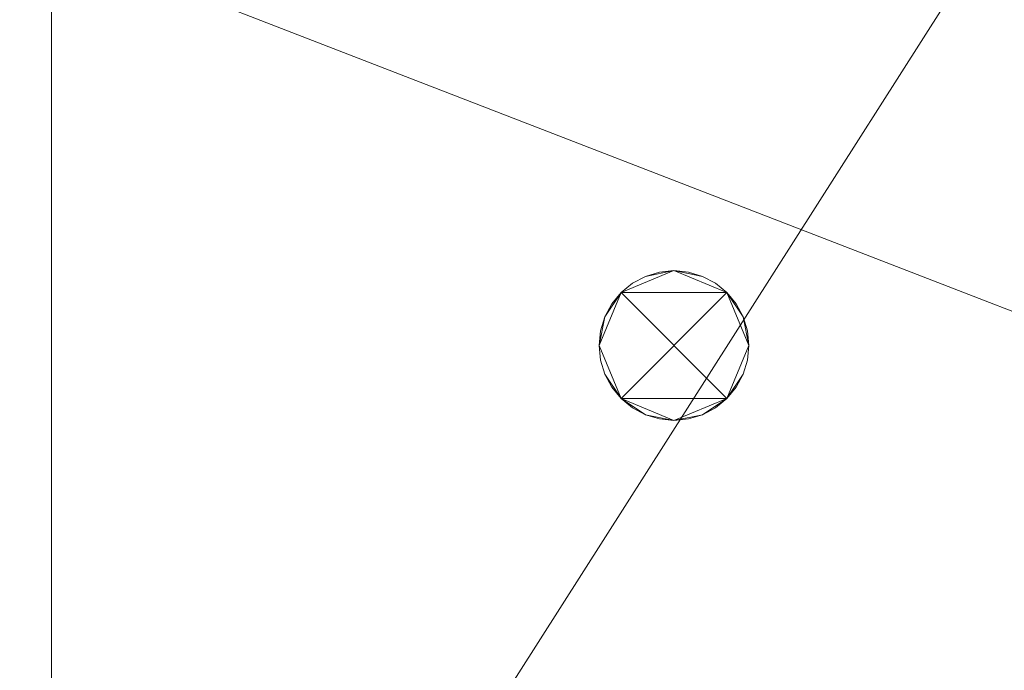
# Model space of a CAD drawing. Header units: millimetres. Extents: x -1675 to 29381, y -3645 to 22555.
# Tile 732 of 834: x 19014 to 20952, y 14701 to 15981. Entities that reach past the tile are written whole.
import ezdxf

# ---------------------------------------------------------------- set-up
doc = ezdxf.new("R2010")
doc.units = ezdxf.units.MM
doc.layers.add('A-GENM-____-OTLN', color=13, linetype='Continuous', lineweight=9)

msp = doc.modelspace()

# ---------------------------------------------------------------- meshes
at = {"layer": 'A-GENM-____-OTLN'}
mesh = msp.add_polyface(dxfattribs=at)
corners = [(14006, 16490, 1), (13956, 16490, 1), (13956, 17990, 1), (14006, 17990, 1), (14076, 16490, 1), (14010, 16490, 1), (14027.2, 17990, 1), (14076, 17990, 1), (16432, 16340, 1), (14153.1, 16340, 1), (14885.8, 18240, 1), (16432, 18240, 1), (14076, 16340, 1), (14076, 18240, 1), (16456, 18240, 1), (16456, 16340, 1), (19076.8, 16340, 1), (16636, 16340, 1), (16636, 16611.3, 1), (18947, 21950, 1), (14006, 13252, 1), (14006, 10470, 1), (13776, 10470, 1), (14006, 16140, 1), (14006, 16140, 1), (13776, 17700, 1), (13956, 17700, 1), (13956, 17000, 1), (12896, 18240, 1), (13776, 18420, 1), (13776, 17000, 1), (13776, 16140, 1), (14076, 10470, 1), (14012.8, 10470, 1), (14076, 13252, 1), (16432, 13252, 1), (16432, 10470, 1), (14305.3, 10470, 1), (14885.8, 18240, 1), (16432, 18240, 1), (14076, 18240, 1), (19076.8, 13252, 1), (16689.5, 10470, 1), (19076.8, 16140, 1), (16432, 16140, 1), (16636, 16611.3, 1), (16636, 16340, 1), (16636, 21950, 1), (16456, 18240, 1)]
mesh.append_faces([[corners[k] for k in face] for face in [(45, 17, 46), (14, 39, 48)]], dxfattribs={"vtx0": -1})
mesh.append_faces([[corners[k] for k in face] for face in [(30, 25, 27), (31, 28, 30), (47, 18, 45)]], dxfattribs={"vtx0": -1, "vtx1": -1})
mesh.append_faces([[corners[k] for k in face] for face in [(10, 11, 8), (10, 9, 4), (7, 10, 4), (19, 16, 18), (30, 28, 25), (11, 10, 38), (35, 41, 42), (41, 35, 43), (17, 45, 18), (39, 14, 11)]], dxfattribs={"vtx0": -1, "vtx1": -1, "vtx2": -1})
mesh.append_faces([[corners[k] for k in face] for face in [(11, 14, 15), (20, 21, 22), (28, 29, 25), (35, 36, 37), (34, 37, 32), (37, 34, 35), (10, 13, 40)]], dxfattribs={"vtx0": -1, "vtx2": -1})
mesh.append_faces([[corners[k] for k in face] for face in [(2, 3, 0), (4, 5, 6), (6, 7, 4), (5, 0, 3), (3, 6, 5), (8, 9, 10), (7, 13, 10), (15, 8, 11), (16, 17, 18), (32, 33, 34), (33, 21, 20), (20, 34, 33), (38, 39, 11), (40, 38, 10), (42, 36, 35)]], dxfattribs={"vtx1": -1, "vtx2": -1})
mesh.append_faces([[corners[k] for k in face] for face in [(0, 1, 2), (9, 12, 4), (23, 24, 20), (25, 26, 27), (35, 44, 43)]], dxfattribs={"vtx2": -1})
mesh = msp.add_polyface(dxfattribs=at)
corners = [(20736, 17070, 2949), (20736, 16340, 2949), (19321, 16340, 2949), (20736, 17499.1, 2949), (20736, 17970, 2949), (19076.8, 16340, 2949), (26236, 16340, 2949), (22166, 16340, 2949), (22166, 18670.4, 2949), (26236, 16023.8, 2949), (22166, 16140, 2949), (26236, 16140, 2949), (22166, 14448.1, 2949), (26236, 16140, 2949), (21966, 15994.2, 2949), (20916, 16140, 2949), (21966, 16140, 2949), (22166, 16140, 2949), (22166, 15144.2, 2949), (21966, 14370.6, 2949), (21966, 15144.2, 2949), (22166, 15994.2, 2949), (20916, 17070, 2949), (21966, 17040, 2949), (22166, 17940, 2949), (22166, 16340, 2949), (22166, 17040, 2949), (21966, 17940, 2949), (20916, 17970, 2949), (26236, 13630, 2949), (26536, 16140, 2949), (19076.8, 16140, 2949)]
mesh.append_faces([[corners[k] for k in face] for face in [(13, 10, 17), (30, 11, 13), (17, 14, 16), (6, 16, 25), (16, 6, 30)]], dxfattribs={"vtx0": -1, "vtx1": -1})
mesh.append_faces([[corners[k] for k in face] for face in [(0, 1, 2), (2, 3, 0), (4, 2, 5), (2, 4, 3), (9, 10, 11), (10, 9, 12), (10, 13, 11), (14, 15, 16), (12, 18, 10), (19, 15, 20), (21, 17, 10), (15, 14, 20), (21, 10, 18), (18, 20, 14), (14, 21, 18), (22, 0, 3), (23, 16, 15), (24, 8, 7), (23, 15, 22), (3, 27, 22), (24, 7, 26), (27, 23, 22), (23, 27, 24), (23, 24, 26), (3, 4, 28), (29, 9, 30), (30, 9, 11), (17, 21, 14), (15, 2, 1), (1, 22, 15), (2, 15, 31), (22, 1, 0), (25, 23, 26), (23, 25, 16)]], dxfattribs={"vtx0": -1, "vtx1": -1, "vtx2": -1})
mesh.append_faces([[corners[k] for k in face] for face in [(6, 7, 8), (7, 25, 26)]], dxfattribs={"vtx1": -1, "vtx2": -1})
mesh = msp.add_polyface(dxfattribs=at)
corners = [(14006, 16490, 2949), (13956, 16490, 2949), (13956, 17990, 2949), (14006, 17990, 2949), (14076, 16490, 2949), (14010, 16490, 2949), (14027.2, 17990, 2949), (14076, 17990, 2949), (16432, 16340, 2949), (14153.1, 16340, 2949), (14885.8, 18240, 2949), (16432, 18240, 2949), (14076, 16340, 2949), (16456, 18240, 2949), (16456, 16340, 2949), (19076.8, 16340, 2949), (16636, 16340, 2949), (16636, 16611.3, 2949), (14006, 16140, 2949), (14006, 16140, 2949), (14006, 13252, 2949), (13776, 17700, 2949), (13956, 17700, 2949), (13956, 17000, 2949), (19076.8, 16140, 2949), (19076.8, 16140, 2949), (19076.8, 13252, 2949), (16432, 13252, 2949), (16432, 16140, 2949), (16636, 16611.3, 2949), (16636, 16340, 2949), (20916, 16140, 2949), (13776, 17000, 2949), (13776, 16140, 2949), (14076, 16140, 2949), (16456, 18240, 2949), (16456, 18420, 2949), (19321, 16340, 2949)]
mesh.append_faces([[corners[k] for k in face] for face in [(33, 1, 19), (12, 9, 34), (28, 16, 25)]], dxfattribs={"vtx0": -1, "vtx1": -1})
mesh.append_faces([[corners[k] for k in face] for face in [(2, 3, 0), (4, 5, 6), (6, 7, 4), (5, 0, 3), (3, 6, 5), (8, 9, 10), (10, 11, 8), (10, 9, 4), (7, 10, 4), (11, 13, 14), (14, 8, 11), (15, 16, 17), (29, 16, 30), (16, 29, 17), (26, 25, 31), (1, 0, 19), (19, 0, 5), (9, 8, 28), (28, 29, 30), (16, 15, 25), (16, 28, 30), (28, 8, 14), (29, 28, 14), (13, 29, 14), (35, 29, 13), (36, 29, 35), (25, 15, 37)]], dxfattribs={"vtx0": -1, "vtx1": -1, "vtx2": -1})
mesh.append_faces([[corners[k] for k in face] for face in [(0, 1, 2), (9, 12, 4), (21, 22, 23), (32, 23, 1), (5, 4, 34)]], dxfattribs={"vtx0": -1, "vtx2": -1})
mesh.append_faces([[corners[k] for k in face] for face in [(24, 25, 26), (2, 22, 21), (34, 19, 5), (28, 34, 9)]], dxfattribs={"vtx1": -1, "vtx2": -1})
mesh.append_faces([[corners[k] for k in face] for face in [(18, 19, 20), (27, 28, 24)]], dxfattribs={"vtx2": -1})
mesh = msp.add_polyface(dxfattribs=at)
corners = [(13956, 16490, 1), (14006, 16490, 1), (14006, 16140, 1), (13956, 18420, 1), (14006, 17990, 1), (13956, 17990, 1), (14076, 16140, 1), (14010, 16490, 1), (14076, 16490, 1), (16432, 16140, 1), (14153.1, 16340, 1), (16432, 16340, 1), (14076, 16340, 1), (16636, 16611.3, 1), (16636, 16340, 1), (16636, 16340, 1), (19076.8, 16340, 1), (19076.8, 16140, 1), (16456, 16340, 1), (16456, 18240, 1), (16456, 18240, 1), (16456, 18420, 1), (22166, 13252, 1), (21966, 14370.6, 1), (22166, 14448.1, 1), (26236, 13630, 1), (26236, 16023.8, 1), (26536, 16140, 1), (26536, 13252, 1), (21966, 15144.2, 1), (22166, 15144.2, 1), (26236, 16140, 1), (22166, 16140, 1), (22166, 15994.2, 1), (21966, 15994.2, 1), (26236, 16140, 1), (21966, 16140, 1), (20916, 16140, 1), (19321, 16340, 1), (20736, 16340, 1), (20916, 17070, 1), (20736, 17070, 1), (22166, 16340, 1), (21966, 17040, 1), (22166, 17040, 1), (26236, 16340, 1), (21966, 18270, 1), (22166, 17940, 1), (21966, 17940, 1), (20916, 18090, 1), (20916, 17970, 1), (20736, 17970, 1), (20916, 18270, 1)]
mesh.append_faces([[corners[k] for k in face] for face in [(24, 29, 30), (27, 31, 35), (32, 34, 36), (40, 39, 41), (42, 43, 44), (46, 47, 48)]], dxfattribs={"vtx0": -1})
mesh.append_faces([[corners[k] for k in face] for face in [(15, 9, 14), (9, 15, 17), (19, 13, 18), (20, 13, 19), (22, 23, 24), (28, 25, 27), (29, 24, 23), (43, 42, 36), (45, 36, 42), (36, 45, 27)]], dxfattribs={"vtx0": -1, "vtx1": -1})
mesh.append_faces([[corners[k] for k in face] for face in [(13, 9, 18), (21, 13, 20), (51, 52, 49)]], dxfattribs={"vtx0": -1, "vtx1": -1, "vtx2": -1})
mesh.append_faces([[corners[k] for k in face] for face in [(3, 4, 5), (2, 1, 7), (9, 13, 14), (9, 11, 18), (27, 26, 31), (37, 38, 39), (39, 40, 37), (38, 37, 17), (17, 16, 38)]], dxfattribs={"vtx0": -1, "vtx2": -1})
mesh.append_faces([[corners[k] for k in face] for face in [(12, 10, 6)]], dxfattribs={"vtx1": -1})
mesh.append_faces([[corners[k] for k in face] for face in [(0, 1, 2), (6, 2, 7), (9, 6, 10), (10, 11, 9), (15, 16, 17), (25, 26, 27)]], dxfattribs={"vtx1": -1, "vtx2": -1})
mesh.append_faces([[corners[k] for k in face] for face in [(7, 8, 6), (32, 33, 34), (49, 50, 51)]], dxfattribs={"vtx2": -1})
mesh = msp.add_polyface(dxfattribs=at)
corners = [(26236, 12080, 1), (26236, 10470, 1), (24966, 10470, 1), (22366, 10470, 1), (22166, 10470, 1), (22166, 11446.4, 1), (26236, 13128, 1), (22166, 13252, 1), (26236, 13252, 1), (26236, 13630, 1), (22166, 14448.1, 1), (26236, 16023.8, 1), (22166, 16140, 1), (26236, 16140, 1), (19076.8, 13252, 1), (19076.8, 10470, 1), (16689.5, 10470, 1), (19076.8, 16140, 1), (19076.8, 16140, 1), (22166, 11446.4, 1), (22166, 10470, 1), (21966, 11363.8, 1), (21966, 10470, 1), (21116, 10470, 1), (19916, 10470, 1), (19802.9, 10470, 1), (21966, 13252, 1), (22166, 13252, 1), (21966, 14370.6, 1), (22166, 14448.1, 1), (20916, 16140, 1), (26236, 16140, 1), (22166, 15144.2, 1), (21966, 15994.2, 1), (21966, 16140, 1), (22166, 16140, 1), (21966, 15144.2, 1), (22166, 15994.2, 1), (21966, 17040, 1), (22166, 16340, 1), (22166, 16340, 1), (22166, 17040, 1)]
mesh.append_faces([[corners[k] for k in face] for face in [(19, 4, 20)]], dxfattribs={"vtx0": -1})
mesh.append_faces([[corners[k] for k in face] for face in [(6, 7, 8), (9, 10, 11), (11, 12, 13), (27, 5, 19), (29, 7, 27), (32, 10, 29), (33, 30, 34), (31, 12, 35), (28, 30, 36)]], dxfattribs={"vtx0": -1, "vtx1": -1})
mesh.append_faces([[corners[k] for k in face] for face in [(2, 5, 0), (7, 6, 5), (10, 9, 7), (12, 11, 10), (4, 19, 5), (21, 25, 14), (5, 27, 7), (7, 29, 10), (30, 28, 14), (10, 32, 12), (30, 33, 36), (37, 12, 32)]], dxfattribs={"vtx0": -1, "vtx1": -1, "vtx2": -1})
mesh.append_faces([[corners[k] for k in face] for face in [(5, 6, 0), (5, 2, 3), (14, 15, 16), (21, 23, 24), (14, 26, 21), (14, 28, 26), (14, 18, 30), (12, 31, 13)]], dxfattribs={"vtx0": -1, "vtx2": -1})
mesh.append_faces([[corners[k] for k in face] for face in [(3, 4, 5), (9, 8, 7), (17, 18, 14), (24, 25, 21), (25, 15, 14), (37, 35, 12), (32, 36, 33), (33, 37, 32), (38, 34, 30)]], dxfattribs={"vtx1": -1, "vtx2": -1})
mesh.append_faces([[corners[k] for k in face] for face in [(0, 1, 2), (21, 22, 23), (39, 40, 41)]], dxfattribs={"vtx2": -1})
mesh = msp.add_polyface(dxfattribs=at)
corners = [(14006, 13252, 2949), (14006, 10470, 2949), (13776, 10470, 2949), (14076, 10470, 2949), (14012.8, 10470, 2949), (14076, 13252, 2949), (16432, 13252, 2949), (16432, 10470, 2949), (14305.3, 10470, 2949), (19076.8, 13252, 2949), (19076.8, 10470, 2949), (16689.5, 10470, 2949), (19076.8, 16140, 2949), (19916, 10470, 2949), (19802.9, 10470, 2949), (21966, 11363.8, 2949), (21116, 10470, 2949), (21966, 13252, 2949), (20916, 16140, 2949), (21966, 14370.6, 2949), (14006, 0, 2949), (13776, 5670, 2949), (14006, 10130, 2949), (13776, 10169.3, 2949), (13776, 10130, 2949), (14006, 10170, 2949), (13776, 10170, 2949), (14076, 10130, 2949), (14076, 0, 2949), (14076, 10170, 2949), (16432, 10170, 2949), (19076.8, 10170, 2949), (21966, 10470, 2949)]
mesh.append_faces([[corners[k] for k in face] for face in [(0, 1, 2), (3, 4, 5), (4, 1, 0), (6, 7, 8), (5, 8, 3), (9, 10, 11), (6, 9, 11), (11, 7, 6), (9, 6, 12), (13, 14, 15), (15, 16, 13), (14, 10, 9), (9, 17, 15), (15, 14, 9), (18, 19, 9), (20, 21, 22), (23, 22, 24), (22, 23, 25), (25, 23, 26), (26, 2, 1), (1, 25, 26), (22, 27, 20), (25, 29, 22), (29, 25, 4), (4, 3, 29), (25, 1, 4), (8, 7, 30), (29, 3, 8), (11, 10, 31), (30, 7, 11), (13, 31, 14), (16, 31, 13), (32, 31, 16), (31, 10, 14)]], dxfattribs={"vtx0": -1, "vtx1": -1, "vtx2": -1})
mesh.append_faces([[corners[k] for k in face] for face in [(8, 5, 6)]], dxfattribs={"vtx0": -1, "vtx2": -1})
mesh.append_faces([[corners[k] for k in face] for face in [(0, 5, 4), (29, 27, 22), (30, 29, 8), (31, 30, 11)]], dxfattribs={"vtx1": -1, "vtx2": -1})
mesh.append_faces([[corners[k] for k in face] for face in [(27, 28, 20)]], dxfattribs={"vtx2": -1})
mesh = msp.add_polyface(dxfattribs=at)
corners = [(19076.8, 13252, -50), (16432, 16140, -50), (19076.8, 16140, -50)]
mesh.append_faces([[corners[k] for k in face] for face in [(0, 1, 2)]])
mesh = msp.add_polyface(dxfattribs=at)
corners = [(16432, 13252, -50), (16432, 16140, -50), (19076.8, 13252, -50)]
mesh.append_faces([[corners[k] for k in face] for face in [(2, 0, 1)]])
mesh = msp.add_polyface(dxfattribs=at)
corners = [(19076.8, 16140), (16432, 13252), (19076.8, 13252)]
mesh.append_faces([[corners[k] for k in face] for face in [(0, 1, 2)]])
mesh = msp.add_polyface(dxfattribs=at)
corners = [(16432, 16140), (16432, 13252), (19076.8, 16140)]
mesh.append_faces([[corners[k] for k in face] for face in [(2, 0, 1)]])
mesh = msp.add_polyface(dxfattribs=at)
corners = [(19076.8, 13252, 2950), (16432, 16140, 2950), (19076.8, 16140, 2950)]
mesh.append_faces([[corners[k] for k in face] for face in [(0, 1, 2)]])
mesh = msp.add_polyface(dxfattribs=at)
corners = [(16432, 13252, 2950), (16432, 16140, 2950), (19076.8, 13252, 2950)]
mesh.append_faces([[corners[k] for k in face] for face in [(2, 0, 1)]])
mesh = msp.add_polyface(dxfattribs=at)
corners = [(19076.8, 16140, 3000), (16432, 13252, 3000), (19076.8, 13252, 3000)]
mesh.append_faces([[corners[k] for k in face] for face in [(0, 1, 2)]])
mesh = msp.add_polyface(dxfattribs=at)
corners = [(16432, 16140, 3000), (16432, 13252, 3000), (19076.8, 16140, 3000)]
mesh.append_faces([[corners[k] for k in face] for face in [(2, 0, 1)]])
mesh = msp.add_polyface(dxfattribs=at)
corners = [(19076.8, 16140), (19076.8, 13252, -50), (19076.8, 16140, -50)]
mesh.append_faces([[corners[k] for k in face] for face in [(1, 2, 0)]])
mesh = msp.add_polyface(dxfattribs=at)
corners = [(19076.8, 13252), (19076.8, 13252, -50), (19076.8, 16140)]
mesh.append_faces([[corners[k] for k in face] for face in [(0, 1, 2)]])
mesh = msp.add_polyface(dxfattribs=at)
corners = [(26536, 13252, -50), (19076.8, 16140, -50), (26536, 16140, -50)]
mesh.append_faces([[corners[k] for k in face] for face in [(1, 2, 0)]])
mesh = msp.add_polyface(dxfattribs=at)
corners = [(19076.8, 13252, -50), (19076.8, 16140, -50), (26536, 13252, -50)]
mesh.append_faces([[corners[k] for k in face] for face in [(0, 1, 2)]])
mesh = msp.add_polyface(dxfattribs=at)
corners = [(26536, 16140), (19076.8, 13252), (26536, 13252)]
mesh.append_faces([[corners[k] for k in face] for face in [(1, 2, 0)]])
mesh = msp.add_polyface(dxfattribs=at)
corners = [(19076.8, 16140), (19076.8, 13252), (26536, 16140)]
mesh.append_faces([[corners[k] for k in face] for face in [(0, 1, 2)]])
mesh = msp.add_polyface(dxfattribs=at)
corners = [(19076.8, 13252), (19076.8, 16140, -50), (19076.8, 13252, -50)]
mesh.append_faces([[corners[k] for k in face] for face in [(2, 0, 1)]])
mesh = msp.add_polyface(dxfattribs=at)
corners = [(19076.8, 16140), (19076.8, 16140, -50), (19076.8, 13252)]
mesh.append_faces([[corners[k] for k in face] for face in [(2, 0, 1)]])
mesh = msp.add_polyface(dxfattribs=at)
corners = [(19076.8, 16140, 3000), (19076.8, 13252, 2950), (19076.8, 16140, 2950)]
mesh.append_faces([[corners[k] for k in face] for face in [(1, 2, 0)]])
mesh = msp.add_polyface(dxfattribs=at)
corners = [(19076.8, 13252, 3000), (19076.8, 13252, 2950), (19076.8, 16140, 3000)]
mesh.append_faces([[corners[k] for k in face] for face in [(0, 1, 2)]])
mesh = msp.add_polyface(dxfattribs=at)
corners = [(26536, 13252, 2950), (19076.8, 16140, 2950), (26536, 16140, 2950)]
mesh.append_faces([[corners[k] for k in face] for face in [(1, 2, 0)]])
mesh = msp.add_polyface(dxfattribs=at)
corners = [(19076.8, 13252, 2950), (19076.8, 16140, 2950), (26536, 13252, 2950)]
mesh.append_faces([[corners[k] for k in face] for face in [(0, 1, 2)]])
mesh = msp.add_polyface(dxfattribs=at)
corners = [(26536, 16140, 3000), (19076.8, 13252, 3000), (26536, 13252, 3000)]
mesh.append_faces([[corners[k] for k in face] for face in [(1, 2, 0)]])
mesh = msp.add_polyface(dxfattribs=at)
corners = [(19076.8, 16140, 3000), (19076.8, 13252, 3000), (26536, 16140, 3000)]
mesh.append_faces([[corners[k] for k in face] for face in [(0, 1, 2)]])
mesh = msp.add_polyface(dxfattribs=at)
corners = [(19076.8, 13252, 3000), (19076.8, 16140, 2950), (19076.8, 13252, 2950)]
mesh.append_faces([[corners[k] for k in face] for face in [(2, 0, 1)]])
mesh = msp.add_polyface(dxfattribs=at)
corners = [(19076.8, 16140, 3000), (19076.8, 16140, 2950), (19076.8, 13252, 3000)]
mesh.append_faces([[corners[k] for k in face] for face in [(2, 0, 1)]])
mesh = msp.add_polyface(dxfattribs=at)
corners = [(26236, 12080, 2949), (26236, 10470, 2949), (24966, 10470, 2949), (22366, 10470, 2949), (22166, 10470, 2949), (22166, 11446.4, 2949), (26236, 13128, 2949), (22166, 13252, 2949), (26236, 13252, 2949), (26236, 13630, 2949), (22166, 14448.1, 2949), (26236, 16023.8, 2949), (22166, 11446.4, 2949), (22166, 10470, 2949), (21966, 11363.8, 2949), (21966, 10470, 2949), (21116, 10470, 2949), (22166, 13252, 2949), (19076.8, 13252, 2949), (21966, 14370.6, 2949), (21966, 13252, 2949), (22166, 14448.1, 2949), (22166, 15144.2, 2949), (26536, 10170, 2949), (26536, 10130, 2949), (19076.8, 10130, 2949), (19076.8, 10170, 2949), (26536, 13252, 2949), (26536, 16140, 2949), (21966, 15144.2, 2949)]
mesh.append_faces([[corners[k] for k in face] for face in [(26, 23, 25), (23, 0, 27), (27, 9, 28)]], dxfattribs={"vtx0": -1, "vtx1": -1})
mesh.append_faces([[corners[k] for k in face] for face in [(0, 1, 2), (3, 4, 5), (5, 6, 0), (5, 2, 3), (2, 5, 0), (6, 7, 8), (7, 6, 5), (9, 10, 11), (9, 8, 7), (10, 9, 7), (12, 4, 13), (4, 12, 5), (14, 15, 16), (5, 17, 7), (17, 5, 12), (18, 19, 20), (7, 21, 10), (21, 7, 17), (22, 10, 21), (13, 14, 12), (0, 6, 27), (14, 13, 15), (0, 23, 1), (13, 26, 15), (2, 1, 23), (4, 26, 13), (3, 2, 23), (3, 26, 4), (26, 3, 23), (12, 20, 17), (20, 12, 14), (27, 6, 8), (17, 19, 21), (19, 17, 20), (9, 27, 8), (21, 29, 22), (29, 21, 19)]], dxfattribs={"vtx0": -1, "vtx1": -1, "vtx2": -1})
mesh.append_faces([[corners[k] for k in face] for face in [(23, 24, 25)]], dxfattribs={"vtx2": -1})
mesh = msp.add_polyface(dxfattribs=at)
corners = [(20446.4, 15368.7, 2950), (20438, 15396.4, 2950), (20424.4, 15421.9, 2950), (20406, 15444.2, 2950), (20383.7, 15462.5, 2950), (20358.2, 15476.1, 2950), (20330.6, 15484.5, 2950), (20301.8, 15487.4, 2950), (20273.1, 15484.5, 2950), (20245.4, 15476.1, 2950), (20220, 15462.5, 2950), (20197.6, 15444.2, 2950), (20179.3, 15421.9, 2950), (20165.7, 15396.4, 2950), (20157.3, 15368.7, 2950), (20154.5, 15340, 2950), (20157.3, 15311.3, 2950), (20165.7, 15283.6, 2950), (20179.3, 15258.1, 2950), (20197.6, 15235.8, 2950), (20220, 15217.5, 2950), (20245.4, 15203.9, 2950), (20273.1, 15195.5, 2950), (20301.8, 15192.6, 2950), (20330.6, 15195.5, 2950), (20358.2, 15203.9, 2950), (20383.7, 15217.5, 2950), (20406, 15235.8, 2950), (20424.4, 15258.1, 2950), (20438, 15283.6, 2950), (20446.4, 15311.3, 2950), (20449.2, 15340, 2950)]
mesh.append_faces([[corners[k] for k in face] for face in [(29, 27, 28)]], dxfattribs={"vtx0": -1})
mesh.append_faces([[corners[k] for k in face] for face in [(31, 27, 29, 30)]], dxfattribs={"vtx0": -1, "vtx1": -1})
mesh.append_faces([[corners[k] for k in face] for face in [(7, 11, 3)]], dxfattribs={"vtx0": -1, "vtx1": -1, "vtx2": -1})
mesh.append_faces([[corners[k] for k in face] for face in [(19, 27, 11, 15), (27, 19, 23, 25), (3, 11, 27, 31)]], dxfattribs={"vtx0": -1, "vtx1": -1, "vtx2": -1, "vtx3": -1})
mesh.append_faces([[corners[k] for k in face] for face in [(18, 19, 17), (26, 27, 25), (6, 7, 5)]], dxfattribs={"vtx1": -1})
mesh.append_faces([[corners[k] for k in face] for face in [(19, 20, 21), (11, 12, 13), (7, 8, 9), (31, 0, 1), (23, 24, 25)]], dxfattribs={"vtx2": -1})
mesh.append_faces([[corners[k] for k in face] for face in [(15, 16, 17, 19), (21, 22, 23, 19), (13, 14, 15, 11), (9, 10, 11, 7), (3, 4, 5, 7), (1, 2, 3, 31)]], dxfattribs={"vtx2": -1, "vtx3": -1})
mesh = msp.add_polyface(dxfattribs=at)
corners = [(20438, 15283.6, 2910), (20424.4, 15258.1, 2910), (20406, 15235.8, 2910), (20383.7, 15217.5, 2910), (20358.2, 15203.9, 2910), (20330.6, 15195.5, 2910), (20301.8, 15192.6, 2910), (20273.1, 15195.5, 2910), (20245.4, 15203.9, 2910), (20220, 15217.5, 2910), (20197.6, 15235.8, 2910), (20179.3, 15258.1, 2910), (20165.7, 15283.6, 2910), (20157.3, 15311.3, 2910), (20154.5, 15340, 2910), (20157.3, 15368.7, 2910), (20165.7, 15396.4, 2910), (20179.3, 15421.9, 2910), (20197.6, 15444.2, 2910), (20220, 15462.5, 2910), (20245.4, 15476.1, 2910), (20273.1, 15484.5, 2910), (20301.8, 15487.4, 2910), (20330.6, 15484.5, 2910), (20358.2, 15476.1, 2910), (20383.7, 15462.5, 2910), (20406, 15444.2, 2910), (20424.4, 15421.9, 2910), (20438, 15396.4, 2910), (20446.4, 15368.7, 2910), (20449.2, 15340, 2910), (20446.4, 15311.3, 2910)]
mesh.append_faces([[corners[k] for k in face] for face in [(12, 10, 11)]], dxfattribs={"vtx0": -1})
mesh.append_faces([[corners[k] for k in face] for face in [(14, 10, 12, 13)]], dxfattribs={"vtx0": -1, "vtx1": -1})
mesh.append_faces([[corners[k] for k in face] for face in [(22, 26, 18)]], dxfattribs={"vtx0": -1, "vtx1": -1, "vtx2": -1})
mesh.append_faces([[corners[k] for k in face] for face in [(2, 10, 26, 30), (10, 2, 6, 8), (18, 26, 10, 14)]], dxfattribs={"vtx0": -1, "vtx1": -1, "vtx2": -1, "vtx3": -1})
mesh.append_faces([[corners[k] for k in face] for face in [(1, 2, 0), (9, 10, 8), (21, 22, 20)]], dxfattribs={"vtx1": -1})
mesh.append_faces([[corners[k] for k in face] for face in [(2, 3, 4), (26, 27, 28), (22, 23, 24), (14, 15, 16), (6, 7, 8)]], dxfattribs={"vtx2": -1})
mesh.append_faces([[corners[k] for k in face] for face in [(30, 31, 0, 2), (4, 5, 6, 2), (28, 29, 30, 26), (24, 25, 26, 22), (18, 19, 20, 22), (16, 17, 18, 14)]], dxfattribs={"vtx2": -1, "vtx3": -1})
mesh = msp.add_polyface(dxfattribs=at)
corners = [(20273.1, 15484.5, 2910), (20245.4, 15476.1, 2910), (20245.4, 15476.1, 2950), (20273.1, 15484.5, 2950)]
mesh.append_faces([[corners[k] for k in face] for face in [(0, 1, 2, 3)]])
mesh = msp.add_polyface(dxfattribs=at)
corners = [(20301.8, 15487.4, 2910), (20273.1, 15484.5, 2910), (20273.1, 15484.5, 2950), (20301.8, 15487.4, 2950)]
mesh.append_faces([[corners[k] for k in face] for face in [(3, 0, 1, 2)]])
mesh = msp.add_polyface(dxfattribs=at)
corners = [(20330.6, 15484.5, 2910), (20301.8, 15487.4, 2910), (20301.8, 15487.4, 2950), (20330.6, 15484.5, 2950)]
mesh.append_faces([[corners[k] for k in face] for face in [(3, 0, 1, 2)]])
mesh = msp.add_polyface(dxfattribs=at)
corners = [(20358.2, 15476.1, 2910), (20330.6, 15484.5, 2910), (20330.6, 15484.5, 2950), (20358.2, 15476.1, 2950)]
mesh.append_faces([[corners[k] for k in face] for face in [(0, 1, 2, 3)]])
mesh = msp.add_polyface(dxfattribs=at)
corners = [(20245.4, 15476.1, 2910), (20220, 15462.5, 2910), (20220, 15462.5, 2950), (20245.4, 15476.1, 2950)]
mesh.append_faces([[corners[k] for k in face] for face in [(0, 1, 2, 3)]])
mesh = msp.add_polyface(dxfattribs=at)
corners = [(20383.7, 15462.5, 2910), (20358.2, 15476.1, 2910), (20358.2, 15476.1, 2950), (20383.7, 15462.5, 2950)]
mesh.append_faces([[corners[k] for k in face] for face in [(0, 1, 2, 3)]])
mesh = msp.add_polyface(dxfattribs=at)
corners = [(20220, 15462.5, 2910), (20197.6, 15444.2, 2910), (20197.6, 15444.2, 2950), (20220, 15462.5, 2950)]
mesh.append_faces([[corners[k] for k in face] for face in [(0, 1, 2, 3)]])
mesh = msp.add_polyface(dxfattribs=at)
corners = [(20406, 15444.2, 2910), (20383.7, 15462.5, 2910), (20383.7, 15462.5, 2950), (20406, 15444.2, 2950)]
mesh.append_faces([[corners[k] for k in face] for face in [(1, 2, 3, 0)]])
mesh = msp.add_polyface(dxfattribs=at)
corners = [(20197.6, 15444.2, 2910), (20179.3, 15421.9, 2910), (20179.3, 15421.9, 2950), (20197.6, 15444.2, 2950)]
mesh.append_faces([[corners[k] for k in face] for face in [(0, 1, 2, 3)]])
mesh = msp.add_polyface(dxfattribs=at)
corners = [(20424.4, 15421.9, 2910), (20406, 15444.2, 2910), (20406, 15444.2, 2950), (20424.4, 15421.9, 2950)]
mesh.append_faces([[corners[k] for k in face] for face in [(2, 3, 0, 1)]])
mesh = msp.add_polyface(dxfattribs=at)
corners = [(20179.3, 15421.9, 2910), (20165.7, 15396.4, 2910), (20165.7, 15396.4, 2950), (20179.3, 15421.9, 2950)]
mesh.append_faces([[corners[k] for k in face] for face in [(3, 0, 1, 2)]])
mesh = msp.add_polyface(dxfattribs=at)
corners = [(20438, 15396.4, 2910), (20424.4, 15421.9, 2910), (20424.4, 15421.9, 2950), (20438, 15396.4, 2950)]
mesh.append_faces([[corners[k] for k in face] for face in [(1, 2, 3, 0)]])
mesh = msp.add_polyface(dxfattribs=at)
corners = [(20165.7, 15396.4, 2910), (20157.3, 15368.7, 2910), (20157.3, 15368.7, 2950), (20165.7, 15396.4, 2950)]
mesh.append_faces([[corners[k] for k in face] for face in [(0, 1, 2, 3)]])
mesh = msp.add_polyface(dxfattribs=at)
corners = [(20446.4, 15368.7, 2910), (20438, 15396.4, 2910), (20438, 15396.4, 2950), (20446.4, 15368.7, 2950)]
mesh.append_faces([[corners[k] for k in face] for face in [(2, 3, 0, 1)]])
mesh = msp.add_polyface(dxfattribs=at)
corners = [(20157.3, 15368.7, 2910), (20154.5, 15340, 2910), (20154.5, 15340, 2950), (20157.3, 15368.7, 2950)]
mesh.append_faces([[corners[k] for k in face] for face in [(3, 0, 1, 2)]])
mesh = msp.add_polyface(dxfattribs=at)
corners = [(20449.2, 15340, 2910), (20446.4, 15368.7, 2910), (20446.4, 15368.7, 2950), (20449.2, 15340, 2950)]
mesh.append_faces([[corners[k] for k in face] for face in [(2, 3, 0, 1)]])
mesh = msp.add_polyface(dxfattribs=at)
corners = [(20154.5, 15340, 2910), (20157.3, 15311.3, 2910), (20157.3, 15311.3, 2950), (20154.5, 15340, 2950)]
mesh.append_faces([[corners[k] for k in face] for face in [(3, 0, 1, 2)]])
mesh = msp.add_polyface(dxfattribs=at)
corners = [(20446.4, 15311.3, 2910), (20449.2, 15340, 2910), (20449.2, 15340, 2950), (20446.4, 15311.3, 2950)]
mesh.append_faces([[corners[k] for k in face] for face in [(2, 3, 0, 1)]])
mesh = msp.add_polyface(dxfattribs=at)
corners = [(20157.3, 15311.3, 2910), (20165.7, 15283.6, 2910), (20165.7, 15283.6, 2950), (20157.3, 15311.3, 2950)]
mesh.append_faces([[corners[k] for k in face] for face in [(0, 1, 2, 3)]])
mesh = msp.add_polyface(dxfattribs=at)
corners = [(20438, 15283.6, 2910), (20446.4, 15311.3, 2910), (20446.4, 15311.3, 2950), (20438, 15283.6, 2950)]
mesh.append_faces([[corners[k] for k in face] for face in [(2, 3, 0, 1)]])
mesh = msp.add_polyface(dxfattribs=at)
corners = [(20165.7, 15283.6, 2910), (20179.3, 15258.1, 2910), (20179.3, 15258.1, 2950), (20165.7, 15283.6, 2950)]
mesh.append_faces([[corners[k] for k in face] for face in [(3, 0, 1, 2)]])
mesh = msp.add_polyface(dxfattribs=at)
corners = [(20424.4, 15258.1, 2910), (20438, 15283.6, 2910), (20438, 15283.6, 2950), (20424.4, 15258.1, 2950)]
mesh.append_faces([[corners[k] for k in face] for face in [(1, 2, 3, 0)]])
mesh = msp.add_polyface(dxfattribs=at)
corners = [(20179.3, 15258.1, 2910), (20197.6, 15235.8, 2910), (20197.6, 15235.8, 2950), (20179.3, 15258.1, 2950)]
mesh.append_faces([[corners[k] for k in face] for face in [(0, 1, 2, 3)]])
mesh = msp.add_polyface(dxfattribs=at)
corners = [(20406, 15235.8, 2910), (20424.4, 15258.1, 2910), (20424.4, 15258.1, 2950), (20406, 15235.8, 2950)]
mesh.append_faces([[corners[k] for k in face] for face in [(2, 3, 0, 1)]])
mesh = msp.add_polyface(dxfattribs=at)
corners = [(20197.6, 15235.8, 2910), (20220, 15217.5, 2910), (20220, 15217.5, 2950), (20197.6, 15235.8, 2950)]
mesh.append_faces([[corners[k] for k in face] for face in [(3, 0, 1, 2)]])
mesh = msp.add_polyface(dxfattribs=at)
corners = [(20383.7, 15217.5, 2910), (20406, 15235.8, 2910), (20406, 15235.8, 2950), (20383.7, 15217.5, 2950)]
mesh.append_faces([[corners[k] for k in face] for face in [(1, 2, 3, 0)]])
mesh = msp.add_polyface(dxfattribs=at)
corners = [(20220, 15217.5, 2910), (20245.4, 15203.9, 2910), (20245.4, 15203.9, 2950), (20220, 15217.5, 2950)]
mesh.append_faces([[corners[k] for k in face] for face in [(2, 3, 0, 1)]])
mesh = msp.add_polyface(dxfattribs=at)
corners = [(20358.2, 15203.9, 2910), (20383.7, 15217.5, 2910), (20383.7, 15217.5, 2950), (20358.2, 15203.9, 2950)]
mesh.append_faces([[corners[k] for k in face] for face in [(2, 3, 0, 1)]])
mesh = msp.add_polyface(dxfattribs=at)
corners = [(20245.4, 15203.9, 2910), (20273.1, 15195.5, 2910), (20273.1, 15195.5, 2950), (20245.4, 15203.9, 2950)]
mesh.append_faces([[corners[k] for k in face] for face in [(1, 2, 3, 0)]])
mesh = msp.add_polyface(dxfattribs=at)
corners = [(20273.1, 15195.5, 2910), (20301.8, 15192.6, 2910), (20301.8, 15192.6, 2950), (20273.1, 15195.5, 2950)]
mesh.append_faces([[corners[k] for k in face] for face in [(1, 2, 3, 0)]])
mesh = msp.add_polyface(dxfattribs=at)
corners = [(20301.8, 15192.6, 2910), (20330.6, 15195.5, 2910), (20330.6, 15195.5, 2950), (20301.8, 15192.6, 2950)]
mesh.append_faces([[corners[k] for k in face] for face in [(1, 2, 3, 0)]])
mesh = msp.add_polyface(dxfattribs=at)
corners = [(20330.6, 15195.5, 2910), (20358.2, 15203.9, 2910), (20358.2, 15203.9, 2950), (20330.6, 15195.5, 2950)]
mesh.append_faces([[corners[k] for k in face] for face in [(1, 2, 3, 0)]])

doc.saveas('drawing.dxf')
